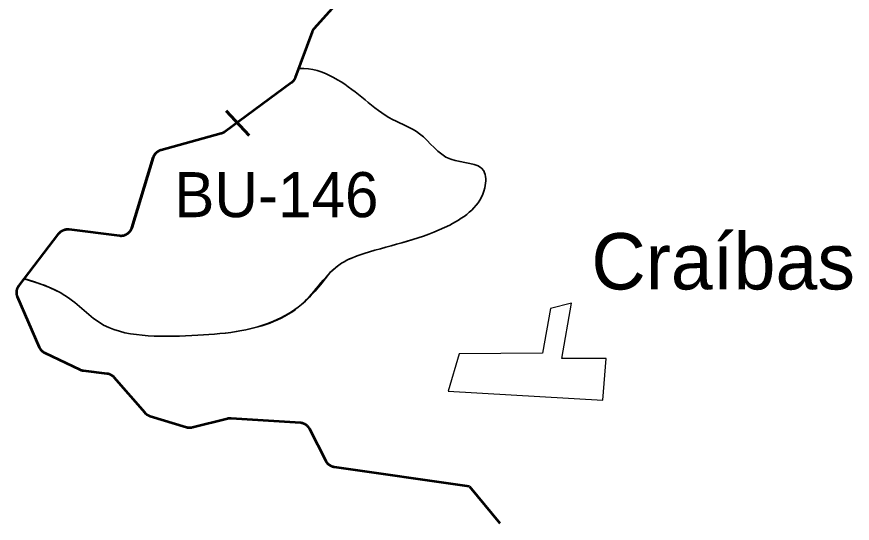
# Model space of a CAD drawing. Extents: x 553962 to 842807, y 8883888 to 9032388.
# Drawn here: x 740448 to 747868, y 8934841 to 8939338 of the extents above; entities that cross this region are included whole.
import ezdxf

# ---------------------------------------------------------------- set-up
doc = ezdxf.new("R2010")
doc.units = 0
doc.header["$LTSCALE"] = 150
doc.linetypes.add('MEDIUM_DASHED', pattern=[4.5, 3, -1.5])
for name, color, linetype, lineweight in [('20', 7, 'Continuous', 35), ('21', 7, 'Continuous', 25), ('40', 7, 'Continuous', 60), ('60', 7, 'Continuous', 53)]:
    doc.layers.add(name, color=color, linetype=linetype, lineweight=lineweight)
doc.layers.add('41', color=7, linetype='Continuous')

msp = doc.modelspace()

# ---------------------------------------------------------------- linework, layer by layer
at = {"layer": '20'}
for p, q in [((742951.2, 8938878.7), (742953.8, 8938879)), ((740514.9, 8937011.4), (740515.1, 8937011.6))]:
    msp.add_line(p, q, dxfattribs=at)
for points in [[(741441.9, 8937420.1), (741444, 8937422), (741446, 8937424), (741448, 8937426), (741449.9, 8937428.1), (741451.7, 8937430.3), (741453.5, 8937432.5), (741455.2, 8937434.7), (741456.8, 8937437), (741458.4, 8937439.3), (741460, 8937441.7), (741461.4, 8937444.2), (741462.8, 8937446.6), (741464.1, 8937449.2), (741465.3, 8937451.7), (741466.5, 8937454.3), (741467.6, 8937456.9), (741468.6, 8937459.5), (741469.5, 8937462.2), (741470.4, 8937464.9), (741661, 8938087.1), (741661.4, 8938088.6), (741662.3, 8938091.2), (741663.3, 8938093.9), (741664.4, 8938096.5), (741665.5, 8938099.1), (741666.7, 8938101.7), (741668, 8938104.2), (741669.3, 8938106.7), (741670.7, 8938109.1), (741672.2, 8938111.5), (741673.8, 8938113.9), (741675.4, 8938116.2), (741677.1, 8938118.5), (741678.8, 8938120.7), (741680.6, 8938122.9), (741682.5, 8938125), (741684.4, 8938127.1), (741686.4, 8938129.1), (741688.5, 8938131), (741690.6, 8938132.9), (741692.7, 8938134.8), (741694.9, 8938136.6), (741697.2, 8938138.3), (741699.5, 8938139.9), (741701.8, 8938141.5), (741704.2, 8938143), (741706.6, 8938144.5), (741709.1, 8938145.8), (741711.6, 8938147.2), (741714.2, 8938148.4), (741716.7, 8938149.6), (741719.3, 8938150.6), (741722, 8938151.7), (741724.6, 8938152.6), (741727.3, 8938153.5), (741730.1, 8938154.2), (742263.8, 8938301.2), (742266.3, 8938301.9), (742269, 8938302.8), (742271.7, 8938303.7), (742274.3, 8938304.7), (742276.9, 8938305.8), (742279.5, 8938307), (742282, 8938308.2), (742284.5, 8938309.5), (742287, 8938310.9), (742289.5, 8938312.3), (742291.8, 8938313.8), (742294.2, 8938315.4), (742296.5, 8938317.1), (742886.6, 8938751.4), (742888, 8938752.4), (742890.2, 8938754.1), (742892.4, 8938755.9), (742894.5, 8938757.8), (742896.6, 8938759.8), (742898.6, 8938761.7), (742900.5, 8938763.8), (742902.4, 8938765.9), (742904.3, 8938768), (742906, 8938770.2), (742907.8, 8938772.5), (742909.4, 8938774.8), (742911, 8938777.1), (742912.5, 8938779.5), (742914, 8938781.9), (742915.3, 8938784.4), (742916.6, 8938786.9), (742917.9, 8938789.4), (742919, 8938792), (742920.1, 8938794.6), (742921.2, 8938797.3), (742951.2, 8938878.7)], [(741441.9, 8937420.1), (741444, 8937422), (741446, 8937424), (741448, 8937426), (741449.9, 8937428.1), (741451.7, 8937430.3), (741453.5, 8937432.5), (741455.2, 8937434.7), (741456.8, 8937437), (741458.4, 8937439.3), (741460, 8937441.7), (741461.4, 8937444.2), (741462.8, 8937446.6), (741464.1, 8937449.2), (741465.3, 8937451.7), (741466.5, 8937454.3), (741467.6, 8937456.9), (741468.6, 8937459.5), (741469.5, 8937462.2), (741470.4, 8937464.9), (741661, 8938087.1), (741661.4, 8938088.6), (741662.3, 8938091.2), (741663.3, 8938093.9), (741664.4, 8938096.5), (741665.5, 8938099.1), (741666.7, 8938101.7), (741668, 8938104.2), (741669.3, 8938106.7), (741670.7, 8938109.1), (741672.2, 8938111.5), (741673.8, 8938113.9), (741675.4, 8938116.2), (741677.1, 8938118.5), (741678.8, 8938120.7), (741680.6, 8938122.9), (741682.5, 8938125), (741684.4, 8938127.1), (741686.4, 8938129.1), (741688.5, 8938131), (741690.6, 8938132.9), (741692.7, 8938134.8), (741694.9, 8938136.6), (741697.2, 8938138.3), (741699.5, 8938139.9), (741701.8, 8938141.5), (741704.2, 8938143), (741706.6, 8938144.5), (741709.1, 8938145.8), (741711.6, 8938147.2), (741714.2, 8938148.4), (741716.7, 8938149.6), (741719.3, 8938150.6), (741722, 8938151.7), (741724.6, 8938152.6), (741727.3, 8938153.5), (741730.1, 8938154.2), (742263.8, 8938301.2), (742266.3, 8938301.9), (742269, 8938302.8), (742271.7, 8938303.7), (742274.3, 8938304.7), (742276.9, 8938305.8), (742279.5, 8938307), (742282, 8938308.2), (742284.5, 8938309.5), (742287, 8938310.9), (742289.5, 8938312.3), (742291.8, 8938313.8), (742294.2, 8938315.4), (742296.5, 8938317.1), (742886.6, 8938751.4), (742888, 8938752.4), (742890.2, 8938754.1), (742892.4, 8938755.9), (742894.5, 8938757.8), (742896.6, 8938759.8), (742898.6, 8938761.7), (742900.5, 8938763.8), (742902.4, 8938765.9), (742904.3, 8938768), (742906, 8938770.2), (742907.8, 8938772.5), (742909.4, 8938774.8), (742911, 8938777.1), (742912.5, 8938779.5), (742914, 8938781.9), (742915.3, 8938784.4), (742916.6, 8938786.9), (742917.9, 8938789.4), (742919, 8938792), (742920.1, 8938794.6), (742921.2, 8938797.3), (742951.2, 8938878.7)], [(740844.3, 8937433.7), (740846.7, 8937435.3), (740849.1, 8937436.8), (740851.5, 8937438.3), (740854, 8937439.6), (740856.5, 8937440.9), (740859, 8937442.2), (740861.6, 8937443.3), (740864.2, 8937444.4), (740866.9, 8937445.4), (740869.5, 8937446.4), (740872.2, 8937447.2), (740875, 8937448), (740877.7, 8937448.7), (740880.5, 8937449.3), (740883.2, 8937449.9), (740886, 8937450.4), (740888.8, 8937450.8), (740891.6, 8937451.1), (740894.4, 8937451.3), (740897.3, 8937451.5), (740900.1, 8937451.6), (740902.9, 8937451.5), (740905.8, 8937451.5), (740908.6, 8937451.3), (740911.4, 8937451.1), (740913.7, 8937450.8), (741362.4, 8937394.9), (741365.2, 8937394.6), (741368.1, 8937394.4), (741370.9, 8937394.2), (741373.7, 8937394.2), (741376.6, 8937394.2), (741379.4, 8937394.3), (741382.2, 8937394.4), (741385, 8937394.7), (741387.8, 8937395), (741390.6, 8937395.4), (741393.4, 8937395.9), (741396.2, 8937396.5), (741398.9, 8937397.1), (741401.7, 8937397.8), (741404.4, 8937398.6), (741407.1, 8937399.5), (741409.7, 8937400.5), (741412.4, 8937401.5), (741415, 8937402.6), (741417.6, 8937403.8), (741420.1, 8937405), (741422.6, 8937406.3), (741425.1, 8937407.7), (741427.5, 8937409.2), (741429.9, 8937410.7), (741432.2, 8937412.3), (741434.5, 8937413.9), (741436.7, 8937415.7), (741438.9, 8937417.4), (741441.1, 8937419.3), (741443.2, 8937421.2), (741445.2, 8937423.2), (741447.2, 8937425.2), (741449.1, 8937427.2), (741451, 8937429.4), (741452.8, 8937431.6), (741454.5, 8937433.8), (741456.2, 8937436.1), (741457.8, 8937438.4), (741459.3, 8937440.8), (741460.8, 8937443.2), (741462.2, 8937445.6), (741463.6, 8937448.1), (741464.8, 8937450.7), (741466, 8937453.2), (741467.2, 8937455.8), (741468.2, 8937458.4), (741469.2, 8937461.1), (741470.1, 8937463.8), (741470.4, 8937464.9), (741661, 8938087.1), (741661.8, 8938089.8), (741662.8, 8938092.5), (741663.8, 8938095.1), (741664.9, 8938097.7), (741666.1, 8938100.3), (741667.3, 8938102.8), (741668.6, 8938105.4), (741670, 8938107.8), (741671.4, 8938110.3), (741673, 8938112.6), (741674.5, 8938115), (741676.2, 8938117.3), (741677.9, 8938119.5), (741679.7, 8938121.7), (741681.5, 8938123.9), (741683.4, 8938126), (741685.4, 8938128), (741687.4, 8938130), (741689.5, 8938131.9), (741691.6, 8938133.8), (741693.7, 8938135.6), (741696, 8938137.4)], [(740844.3, 8937433.7), (740846.7, 8937435.3), (740849.1, 8937436.8), (740851.5, 8937438.3), (740854, 8937439.6), (740856.5, 8937440.9), (740859, 8937442.2), (740861.6, 8937443.3), (740864.2, 8937444.4), (740866.9, 8937445.4), (740869.5, 8937446.4), (740872.2, 8937447.2), (740875, 8937448), (740877.7, 8937448.7), (740880.5, 8937449.3), (740883.2, 8937449.9), (740886, 8937450.4), (740888.8, 8937450.8), (740891.6, 8937451.1), (740894.4, 8937451.3), (740897.3, 8937451.5), (740900.1, 8937451.6), (740902.9, 8937451.5), (740905.8, 8937451.5), (740908.6, 8937451.3), (740911.4, 8937451.1), (740913.7, 8937450.8), (741362.4, 8937394.9), (741365.2, 8937394.6), (741368.1, 8937394.4), (741370.9, 8937394.2), (741373.7, 8937394.2), (741376.6, 8937394.2), (741379.4, 8937394.3), (741382.2, 8937394.4), (741385, 8937394.7), (741387.8, 8937395), (741390.6, 8937395.4), (741393.4, 8937395.9), (741396.2, 8937396.5), (741398.9, 8937397.1), (741401.7, 8937397.8), (741404.4, 8937398.6), (741407.1, 8937399.5), (741409.7, 8937400.5), (741412.4, 8937401.5), (741415, 8937402.6), (741417.6, 8937403.8), (741420.1, 8937405), (741422.6, 8937406.3), (741425.1, 8937407.7), (741427.5, 8937409.2), (741429.9, 8937410.7), (741432.2, 8937412.3), (741434.5, 8937413.9), (741436.7, 8937415.7), (741438.9, 8937417.4), (741441.1, 8937419.3), (741443.2, 8937421.2), (741445.2, 8937423.2), (741447.2, 8937425.2), (741449.1, 8937427.2), (741451, 8937429.4), (741452.8, 8937431.6), (741454.5, 8937433.8), (741456.2, 8937436.1), (741457.8, 8937438.4), (741459.3, 8937440.8), (741460.8, 8937443.2), (741462.2, 8937445.6), (741463.6, 8937448.1), (741464.8, 8937450.7), (741466, 8937453.2), (741467.2, 8937455.8), (741468.2, 8937458.4), (741469.2, 8937461.1), (741470.1, 8937463.8), (741470.4, 8937464.9), (741661, 8938087.1), (741661.8, 8938089.8), (741662.8, 8938092.5), (741663.8, 8938095.1), (741664.9, 8938097.7), (741666.1, 8938100.3), (741667.3, 8938102.8), (741668.6, 8938105.4), (741670, 8938107.8), (741671.4, 8938110.3), (741673, 8938112.6), (741674.5, 8938115), (741676.2, 8938117.3), (741677.9, 8938119.5), (741679.7, 8938121.7), (741681.5, 8938123.9), (741683.4, 8938126), (741685.4, 8938128), (741687.4, 8938130), (741689.5, 8938131.9), (741691.6, 8938133.8), (741693.7, 8938135.6), (741696, 8938137.4)], [(740515.1, 8937011.6), (740821.9, 8937412.3), (740823.7, 8937414.6), (740825.5, 8937416.7), (740827.3, 8937418.9), (740829.3, 8937420.9), (740831.3, 8937422.9), (740833.3, 8937424.9), (740835.4, 8937426.8), (740837.6, 8937428.6), (740839.8, 8937430.4), (740842, 8937432.1), (740844.3, 8937433.7)], [(740515.1, 8937011.6), (740821.9, 8937412.3), (740823.7, 8937414.6), (740825.5, 8937416.7), (740827.3, 8937418.9), (740829.3, 8937420.9), (740831.3, 8937422.9), (740833.3, 8937424.9), (740835.4, 8937426.8), (740837.6, 8937428.6), (740839.8, 8937430.4), (740842, 8937432.1), (740844.3, 8937433.7)]]:
    msp.add_lwpolyline(points, dxfattribs=at)
for points in [[(740510.2, 8937013.3), (740876.5, 8936863.9), (741220.4, 8936601.2), (741614.2, 8936506.1), (742057.7, 8936510.6), (742446.9, 8936551.4), (742976.4, 8936782.3), (743333.9, 8937149.2), (743533.1, 8937235.2), (744293.4, 8937488.8), (744605.6, 8937819.4), (744596.6, 8937968.8), (744302.4, 8938073), (744026.3, 8938299.4), (743786.5, 8938426.2), (743297.7, 8938779.4), (742999, 8938879), (742953.8, 8938879)], [(742953.8, 8938879), (742999, 8938879), (743297.7, 8938779.4), (743786.5, 8938426.2), (744026.3, 8938299.4), (744302.4, 8938073), (744596.6, 8937968.8), (744605.6, 8937819.4), (744293.4, 8937488.8), (743533.1, 8937235.2), (743333.9, 8937149.2), (743236.4, 8937073.9)], [(742953.8, 8938879), (742999, 8938879), (743297.7, 8938779.4), (743786.5, 8938426.2), (744026.3, 8938299.4), (744302.4, 8938073), (744596.6, 8937968.8), (744605.6, 8937819.4), (744293.4, 8937488.8), (743533.1, 8937235.2), (743333.9, 8937149.2), (743236.4, 8937073.9)], [(743235.6, 8937073), (742976.4, 8936782.3), (742446.9, 8936551.4), (742057.7, 8936510.6), (741614.2, 8936506.1), (741220.4, 8936601.2), (740876.5, 8936863.9), (740514.9, 8937011.4)], [(743235.6, 8937073), (742976.4, 8936782.3), (742446.9, 8936551.4), (742057.7, 8936510.6), (741614.2, 8936506.1), (741220.4, 8936601.2), (740876.5, 8936863.9), (740514.9, 8937011.4)]]:
    msp.add_spline(points, degree=3, dxfattribs=at)
at = {"layer": '21'}
msp.add_lwpolyline([(745187, 8936748.8), (745117.1, 8936352.5), (744378.8, 8936344.3), (744279.6, 8936014.5), (745653.1, 8935932.8), (745681.3, 8936302.9), (745288.9, 8936302.6), (745373.5, 8936795.4)], close=True, dxfattribs=at)
at = {"layer": '40'}
msp.add_line((742306.9, 8938502.7), (742512.2, 8938283.9), dxfattribs=at)
at = {"layer": '60', "linetype": 'MEDIUM_DASHED'}
msp.add_line((744468.3, 8935167.7), (744737.6, 8934840.7), dxfattribs=at)
at = {"layer": '60'}
for points in [[(743352.3, 8939530.6), (743090, 8939234.8), (743088.1, 8939232.7), (743086.3, 8939230.5), (743084.6, 8939228.3), (743082.9, 8939226), (743081.3, 8939223.6), (743079.8, 8939221.2), (743078.4, 8939218.8)], [(743078.4, 8939218.8), (743077, 8939216.4), (743075.7, 8939213.9), (743074.4, 8939211.3), (743073.2, 8939208.8), (743072.1, 8939206.1), (743071.1, 8939203.5), (743071, 8939203.1), (742921.2, 8938797.3), (742920.1, 8938794.6), (742919, 8938792), (742917.9, 8938789.4), (742916.6, 8938786.9), (742915.3, 8938784.4), (742914, 8938781.9), (742912.5, 8938779.5), (742911, 8938777.1), (742909.4, 8938774.8), (742907.8, 8938772.5), (742906, 8938770.2), (742904.3, 8938768), (742902.4, 8938765.9), (742900.5, 8938763.8), (742898.6, 8938761.7), (742896.6, 8938759.8), (742894.5, 8938757.8), (742892.4, 8938755.9), (742890.2, 8938754.1), (742888, 8938752.4), (742886.6, 8938751.4), (742296.5, 8938317.1), (742294.2, 8938315.4), (742291.8, 8938313.8), (742289.5, 8938312.3), (742287, 8938310.9), (742284.5, 8938309.5), (742282, 8938308.2), (742279.5, 8938307), (742276.9, 8938305.8), (742274.3, 8938304.7), (742271.7, 8938303.7), (742269, 8938302.8), (742266.3, 8938301.9), (742263.8, 8938301.2), (741730.1, 8938154.2), (741727.3, 8938153.5), (741724.6, 8938152.6), (741722, 8938151.7), (741719.3, 8938150.6), (741716.7, 8938149.6), (741714.2, 8938148.4), (741711.6, 8938147.2), (741709.1, 8938145.8), (741706.6, 8938144.5), (741704.2, 8938143), (741701.8, 8938141.5), (741699.5, 8938139.9), (741697.2, 8938138.3), (741694.9, 8938136.6), (741692.7, 8938134.8), (741690.6, 8938132.9), (741688.5, 8938131), (741686.4, 8938129.1), (741684.4, 8938127.1), (741682.5, 8938125), (741680.6, 8938122.9), (741678.8, 8938120.7), (741677.1, 8938118.5), (741675.4, 8938116.2), (741673.8, 8938113.9), (741672.2, 8938111.5), (741670.7, 8938109.1), (741669.3, 8938106.7), (741668, 8938104.2), (741666.7, 8938101.7), (741665.5, 8938099.1), (741664.4, 8938096.5), (741663.3, 8938093.9), (741662.3, 8938091.2), (741661.4, 8938088.6), (741661, 8938087.1), (741470.4, 8937464.9), (741469.5, 8937462.2), (741468.6, 8937459.5), (741467.6, 8937456.9), (741466.5, 8937454.3), (741465.3, 8937451.7), (741464.1, 8937449.2), (741462.8, 8937446.6), (741461.4, 8937444.2), (741460, 8937441.7), (741458.4, 8937439.3), (741456.8, 8937437), (741455.2, 8937434.7), (741453.5, 8937432.5), (741451.7, 8937430.3), (741449.9, 8937428.1), (741448, 8937426), (741446, 8937424), (741444, 8937422), (741441.9, 8937420.1)], [(740844.3, 8937433.7), (740846.7, 8937435.3), (740849.1, 8937436.8), (740851.5, 8937438.3), (740854, 8937439.6), (740856.5, 8937440.9), (740859, 8937442.2), (740861.6, 8937443.3), (740864.2, 8937444.4), (740866.9, 8937445.4), (740869.5, 8937446.4), (740872.2, 8937447.2), (740875, 8937448), (740877.7, 8937448.7), (740880.5, 8937449.3), (740883.2, 8937449.9), (740886, 8937450.4), (740888.8, 8937450.8), (740891.6, 8937451.1), (740894.4, 8937451.3), (740897.3, 8937451.5), (740900.1, 8937451.6), (740902.9, 8937451.5), (740905.8, 8937451.5), (740908.6, 8937451.3), (740911.4, 8937451.1), (740913.7, 8937450.8), (741362.4, 8937394.9), (741365.2, 8937394.6), (741368.1, 8937394.4), (741370.9, 8937394.2), (741373.7, 8937394.2), (741376.6, 8937394.2), (741379.4, 8937394.3), (741382.2, 8937394.4), (741385, 8937394.7), (741387.8, 8937395), (741390.6, 8937395.4), (741393.4, 8937395.9), (741396.2, 8937396.5), (741398.9, 8937397.1), (741401.7, 8937397.8), (741404.4, 8937398.6), (741407.1, 8937399.5), (741409.7, 8937400.5), (741412.4, 8937401.5), (741415, 8937402.6), (741417.6, 8937403.8), (741420.1, 8937405), (741422.6, 8937406.3), (741425.1, 8937407.7), (741427.5, 8937409.2), (741429.9, 8937410.7), (741432.2, 8937412.3), (741434.5, 8937413.9), (741436.7, 8937415.7), (741438.9, 8937417.4), (741441.1, 8937419.3), (741443.2, 8937421.2), (741445.2, 8937423.2), (741447.2, 8937425.2), (741449.1, 8937427.2), (741451, 8937429.4), (741452.8, 8937431.6), (741454.5, 8937433.8), (741456.2, 8937436.1), (741457.8, 8937438.4), (741459.3, 8937440.8), (741460.8, 8937443.2), (741462.2, 8937445.6), (741463.6, 8937448.1), (741464.8, 8937450.7), (741466, 8937453.2), (741467.2, 8937455.8), (741468.2, 8937458.4), (741469.2, 8937461.1), (741470.1, 8937463.8), (741470.4, 8937464.9), (741661, 8938087.1), (741661.8, 8938089.8), (741662.8, 8938092.5), (741663.8, 8938095.1), (741664.9, 8938097.7), (741666.1, 8938100.3), (741667.3, 8938102.8), (741668.6, 8938105.4), (741670, 8938107.8), (741671.4, 8938110.3), (741673, 8938112.6), (741674.5, 8938115), (741676.2, 8938117.3), (741677.9, 8938119.5), (741679.7, 8938121.7), (741681.5, 8938123.9), (741683.4, 8938126), (741685.4, 8938128), (741687.4, 8938130), (741689.5, 8938131.9), (741691.6, 8938133.8), (741693.7, 8938135.6), (741696, 8938137.4)], [(741276.2, 8936161.9), (741273.6, 8936162.9), (741270.9, 8936163.8), (741268.2, 8936164.7), (741265.5, 8936165.5), (741262.7, 8936166.2), (741260, 8936166.8), (741257.2, 8936167.3), (741254.4, 8936167.8), (741251.7, 8936168.1), (741042.2, 8936193.5), (741039.5, 8936193.9), (741036.7, 8936194.3), (741033.9, 8936194.9), (741031.1, 8936195.5), (741028.4, 8936196.2), (741025.7, 8936197), (741023, 8936197.8), (741020.3, 8936198.7), (741017.6, 8936199.7), (741015, 8936200.8), (741012.4, 8936201.9), (741011.2, 8936202.5), (740699.9, 8936351.2), (740697.4, 8936352.5), (740694.9, 8936353.8), (740692.5, 8936355.2), (740690, 8936356.7), (740687.7, 8936358.2), (740685.3, 8936359.8), (740683, 8936361.5), (740680.8, 8936363.2), (740678.6, 8936365), (740676.5, 8936366.8), (740674.4, 8936368.8), (740672.4, 8936370.7), (740670.4, 8936372.8), (740668.5, 8936374.8), (740666.6, 8936377), (740664.8, 8936379.2), (740663.1, 8936381.4), (740661.4, 8936383.7), (740659.8, 8936386), (740658.3, 8936388.4), (740656.8, 8936390.8), (740655.4, 8936393.3), (740654.1, 8936395.8), (740652.8, 8936398.3), (740651.7, 8936400.9), (740651.3, 8936401.7), (740456.6, 8936850.7), (740455.5, 8936853.3), (740454.5, 8936855.9), (740453.5, 8936858.6), (740452.7, 8936861.3), (740451.9, 8936864), (740451.2, 8936866.8), (740450.5, 8936869.5), (740450, 8936872.3), (740449.5, 8936875.1), (740449.1, 8936877.9), (740448.8, 8936880.7), (740448.6, 8936883.5), (740448.4, 8936886.3), (740448.3, 8936889.2), (740448.3, 8936892), (740448.4, 8936894.8), (740448.6, 8936897.6), (740448.8, 8936900.4), (740449.1, 8936903.3), (740449.5, 8936906.1), (740450, 8936908.8), (740450.6, 8936911.6), (740451.2, 8936914.4), (740451.9, 8936917.1), (740452.7, 8936919.8), (740453.6, 8936922.5), (740454.5, 8936925.2), (740455.6, 8936927.8), (740456.7, 8936930.4), (740457.8, 8936933), (740459.1, 8936935.6), (740460.4, 8936938.1), (740461.8, 8936940.5), (740463.2, 8936942.9), (740464.7, 8936945.3), (740466.3, 8936947.7), (740468, 8936950), (740468.9, 8936951.3), (740821.9, 8937412.3), (740823.7, 8937414.6), (740825.5, 8937416.7), (740827.3, 8937418.9), (740829.3, 8937420.9), (740831.3, 8937422.9), (740833.3, 8937424.9), (740835.4, 8937426.8), (740837.6, 8937428.6), (740839.8, 8937430.4), (740842, 8937432.1), (740844.3, 8937433.7)], [(743033.7, 8935700.6), (743031.7, 8935702.6), (743029.7, 8935704.6), (743027.6, 8935706.5), (743025.5, 8935708.4), (743023.3, 8935710.2), (743021.1, 8935711.9), (743018.8, 8935713.6), (743016.4, 8935715.2), (743014.1, 8935716.7), (743011.7, 8935718.2), (743009.2, 8935719.6), (743006.7, 8935720.9), (743004.2, 8935722.2), (743001.6, 8935723.4), (742999, 8935724.5), (742996.4, 8935725.5), (742993.7, 8935726.5), (742991, 8935727.4), (742988.3, 8935728.2), (742985.6, 8935729), (742982.8, 8935729.6), (742980.1, 8935730.2), (742977.3, 8935730.7), (742974.5, 8935731.1), (742971.7, 8935731.5), (742968.9, 8935731.8), (742967.3, 8935731.9), (742351.3, 8935771.8), (742348.5, 8935771.9), (742345.7, 8935772), (742342.8, 8935772), (742340, 8935771.9), (742337.2, 8935771.7), (742334.4, 8935771.4), (742331.6, 8935771.1), (742328.8, 8935770.7), (742326, 8935770.2), (742323.2, 8935769.6), (742320.5, 8935769), (742320.3, 8935768.9), (742008.6, 8935690.2), (742005.8, 8935689.6), (742003.1, 8935689), (742000.3, 8935688.5), (741997.5, 8935688.1), (741994.7, 8935687.7), (741991.9, 8935687.5), (741989.1, 8935687.3), (741986.2, 8935687.2), (741983.4, 8935687.2), (741980.6, 8935687.2), (741977.7, 8935687.4), (741974.9, 8935687.6), (741972.1, 8935687.9), (741969.3, 8935688.3), (741966.5, 8935688.7), (741963.7, 8935689.3), (741961, 8935689.9), (741958.2, 8935690.6), (741955.5, 8935691.3), (741954.7, 8935691.6), (741634.6, 8935789.9), (741631.9, 8935790.8), (741629.2, 8935791.7), (741626.6, 8935792.8), (741624, 8935793.9), (741621.4, 8935795), (741618.8, 8935796.3), (741616.3, 8935797.6), (741613.9, 8935799), (741611.4, 8935800.4), (741609.1, 8935801.9), (741606.7, 8935803.5), (741604.4, 8935805.2), (741602.2, 8935806.9), (741600, 8935808.7), (741597.8, 8935810.5), (741595.7, 8935812.4), (741593.7, 8935814.3), (741591.7, 8935816.4), (741589.8, 8935818.4), (741588.5, 8935819.9), (741315.1, 8936134.5), (741313.2, 8936136.6), (741311.3, 8936138.6), (741309.3, 8936140.6), (741307.2, 8936142.6), (741305.1, 8936144.4), (741303, 8936146.3), (741300.7, 8936148), (741298.5, 8936149.7), (741296.2, 8936151.3), (741293.8, 8936152.9), (741291.4, 8936154.4), (741289, 8936155.8), (741286.5, 8936157.2), (741284, 8936158.5), (741281.4, 8936159.7), (741278.8, 8936160.9), (741276.2, 8936161.9)], [(744468.3, 8935167.7), (743270.2, 8935339.1), (743267.4, 8935339.6), (743264.6, 8935340.1), (743261.8, 8935340.7), (743259.1, 8935341.3), (743256.4, 8935342.1), (743253.7, 8935342.9), (743251, 8935343.8), (743248.3, 8935344.8), (743245.7, 8935345.9), (743243.1, 8935347), (743240.6, 8935348.2), (743238, 8935349.5), (743235.5, 8935350.8), (743233.1, 8935352.2), (743230.7, 8935353.7), (743228.3, 8935355.3), (743226, 8935356.9), (743223.7, 8935358.6), (743221.5, 8935360.3), (743219.3, 8935362.1), (743217.2, 8935364), (743215.1, 8935365.9), (743213.1, 8935367.9), (743211.2, 8935369.9), (743209.3, 8935372), (743207.4, 8935374.2), (743205.7, 8935376.4), (743203.9, 8935378.6), (743202.3, 8935380.9), (743200.7, 8935383.3), (743199.2, 8935385.7), (743197.7, 8935388.1), (743196.4, 8935390.6), (743195.3, 8935392.6), (743049.9, 8935677.5), (743048.6, 8935680), (743047.2, 8935682.5), (743045.7, 8935684.9), (743044.2, 8935687.3), (743042.6, 8935689.6), (743040.9, 8935691.9), (743039.2, 8935694.2), (743037.4, 8935696.4), (743035.6, 8935698.5), (743033.7, 8935700.6)]]:
    msp.add_lwpolyline(points, dxfattribs=at)

# ---------------------------------------------------------------- texts
at = {"layer": '40'}
msp.add_text('BU-146', height=400, dxfattribs=at).set_placement((741847.3, 8937558.5))
at = {"layer": '41'}
msp.add_text('Craíbas', height=500, dxfattribs=at).set_placement((745551.3, 8936916.9))

doc.saveas('drawing.dxf')
